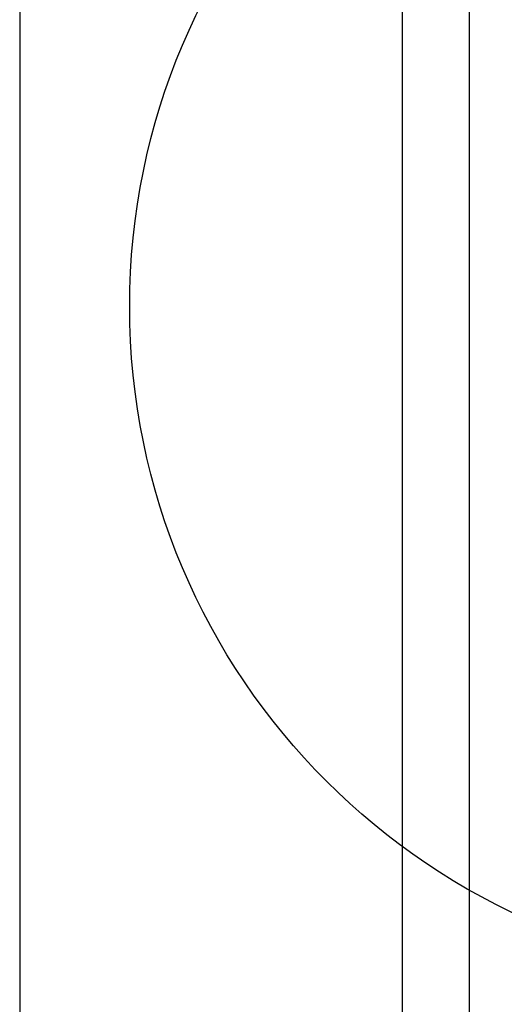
# Model space of a CAD drawing. Extents: x -7650383 to 4934791, y -114316 to 1826789.
# Tile 284 of 328: x 2145417 to 2145677, y 42543 to 43073. Entities that reach past the tile are written whole.
import ezdxf

# ---------------------------------------------------------------- set-up
doc = ezdxf.new("R2010")
doc.units = 0
doc.header["$LTSCALE"] = 800
doc.header["$MEASUREMENT"] = 0
doc.layers.add('KEY PLAN', color=251, linetype='CONTINUOUS')

# ---------------------------------------------------------------- blocks, each defined once
blk = doc.blocks.new('UTCOMBINE')
at = {"layer": 'KEY PLAN'}
for p, q in [((-717873.57, 45382.89, 0), (-717873.57, 46911.52, 0)), ((-717873.57, 45220.29, 0), (-717873.57, 46829.58, 0)), ((-717837.57, 45726.59, 0), (-717837.57, 46828.94, 0)), ((-717631.95, 45383.96, 0), (-717631.95, 46783.94, 0)), ((-717837.57, 45299.19, 0), (-717837.57, 45726.59, 0))]:
    blk.add_line(p, q, dxfattribs=at)
blk.add_circle((-718052.39, 45795.12, 0), 361.31, dxfattribs=at)

msp = doc.modelspace()

# ---------------------------------------------------------------- block references
at = {"layer": 'KEY PLAN', "rotation": 180}
msp.add_blockref('UTCOMBINE', (1427784.7, 88713.58, 0), dxfattribs=at)

doc.saveas('drawing.dxf')
